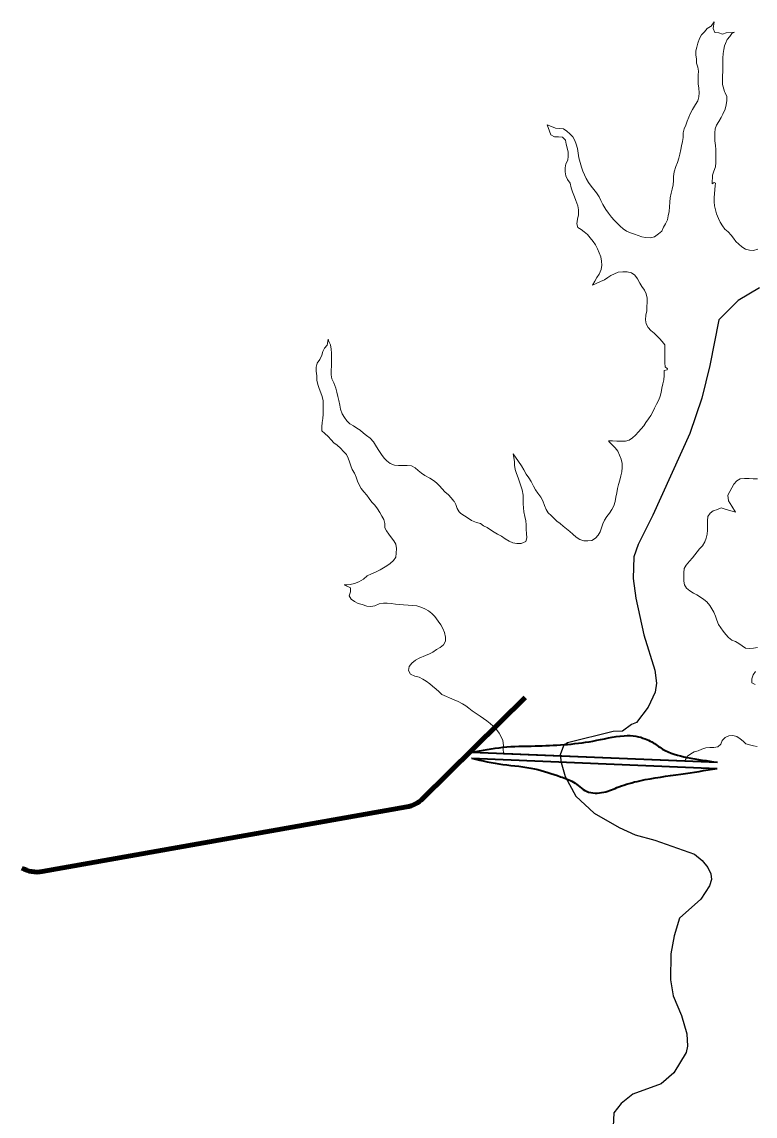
# Model space of a CAD drawing. Extents: x 553962 to 842807, y 8883888 to 9032388.
# Drawn here: x 725065 to 727448, y 8954736 to 8958293 of the extents above; entities that cross this region are included whole.
import ezdxf

# ---------------------------------------------------------------- set-up
doc = ezdxf.new("R2010")
doc.units = 0
doc.header["$LTSCALE"] = 200
for name, color, linetype, lineweight in [('24', 7, 'Continuous', 25), ('7', 7, 'Continuous', 90), ('8', 7, 'Continuous', 13)]:
    doc.layers.add(name, color=color, linetype=linetype, lineweight=lineweight)

msp = doc.modelspace()

# ---------------------------------------------------------------- linework, layer by layer
at = {"layer": '24'}
for points in [[(727461.9, 8957429.1), (727393.2, 8957387.5), (727330.4, 8957324.7), (727300.9, 8957176.3), (727274.3, 8957069.5), (727235.3, 8956955.2), (727115.7, 8956689.6), (727067.7, 8956593.8), (727054.2, 8956553.9), (727051.8, 8956483.4), (727060.3, 8956419.9), (727085.9, 8956300.9), (727122.2, 8956185.9), (727127.8, 8956143.5), (727122.6, 8956114.6), (727099.9, 8956065), (727062.7, 8956016.1), (727045.7, 8956009.6), (727016.4, 8955987.1), (726986.5, 8955986.3)], [(726986.5, 8955986.3), (726837.9, 8955949.1), (726825, 8955939.5), (726814.2, 8955910.4), (726817.4, 8955886), (726830.9, 8955839.7), (726865, 8955775.8), (726924.5, 8955721.1), (727005.9, 8955674.6), (727058.1, 8955650.9), (727121.6, 8955633), (727251.3, 8955588.1), (727276.1, 8955567.3), (727294, 8955544.8), (727304.2, 8955524), (727306.2, 8955505.6), (727299.8, 8955484.5), (727272, 8955441.5), (727202.3, 8955379.6), (727184.6, 8955322.6), (727174.2, 8955263.1), (727172.7, 8955178.9), (727182, 8955127.6), (727208.5, 8955063.5), (727226.3, 8955004), (727227.9, 8954963.8), (727223.9, 8954942.9), (727183.3, 8954876.5), (727142.8, 8954841.4), (727051, 8954807.8), (727012.2, 8954776.9), (726988.8, 8954747.1), (726986.1, 8954702)]]:
    msp.add_lwpolyline(points, dxfattribs=at)
at = {"layer": '7'}
for p, q in [((726368.3, 8955768.5), (726700.2, 8956096.9)), ((725131.3, 8955531.1), (726315.5, 8955741.1))]:
    msp.add_line(p, q, dxfattribs=at)
for centre, start, end in [((726298, 8955839.6), 280.0568, 314.6965), ((725113.8, 8955629.6), 240.7392, 280.0568)]:
    msp.add_arc(centre, 100, start, end, dxfattribs=at)
at = {"layer": '8', "lineweight": 35}
for p, q in [((726526.4, 8955899.3), (727324.5, 8955866.3)), ((726527.2, 8955919.3), (727325.3, 8955886.3)), ((726630.1, 8955915.1), (727220.9, 8955890.6))]:
    msp.add_line(p, q, dxfattribs=at)
at = {"layer": '8'}
for points in [[(726785.7, 8957953.6), (726799.5, 8957947.7), (726812.3, 8957946.5), (726824.8, 8957945.3), (726836.4, 8957937.7), (726846, 8957929.6), (726855, 8957919.6), (726861.9, 8957907.4), (726866.2, 8957895.6), (726870.1, 8957881.4), (726872.6, 8957865.9), (726875.5, 8957851.7), (726879.7, 8957835.7), (726883.7, 8957821.3), (726888.5, 8957807.5), (726893.6, 8957796), (726899.1, 8957784.3), (726906.1, 8957770.9), (726914.7, 8957759.6), (726924.2, 8957748.2), (726932.3, 8957737), (726940.6, 8957724.9), (726947, 8957712.1), (726952.8, 8957699.9), (726962.5, 8957683.2), (726971.2, 8957671.4), (726981, 8957658.1), (726990, 8957649.1), (726999.6, 8957638.7), (727008.8, 8957629.6), (727019.4, 8957620.8), (727029.9, 8957613.2), (727042.6, 8957607), (727055.4, 8957603.6), (727067.6, 8957598.4), (727079.2, 8957594.9), (727091.8, 8957591.8), (727107.9, 8957591.4), (727121.1, 8957594.8), (727133.7, 8957604), (727144.3, 8957613.4), (727149.7, 8957626.2), (727156.5, 8957636.8), (727163.4, 8957649.6), (727165.1, 8957662.3), (727168.6, 8957676.8), (727170.1, 8957692), (727170.5, 8957706.7), (727171.6, 8957721.3), (727175.1, 8957735.9), (727178.6, 8957749.4), (727181.6, 8957763.4), (727182.4, 8957777.5), (727182.8, 8957791), (727184.5, 8957805.8), (727190, 8957823), (727195.4, 8957836.2), (727200.4, 8957850.6), (727203.7, 8957863.6), (727206.2, 8957878.1), (727208.7, 8957890.8), (727211.9, 8957904.8), (727213.8, 8957917.7), (727214.4, 8957932.2), (727217.3, 8957945.2), (727222.3, 8957957.5), (727227.4, 8957970), (727233, 8957983.6), (727237.6, 8957996.4), (727243.9, 8958008.7), (727254.2, 8958024.1), (727261.3, 8958036.4), (727265.3, 8958049.8), (727265.6, 8958062.8), (727265.4, 8958077.7), (727263.1, 8958092.2), (727262.4, 8958106.9), (727262.5, 8958119.7), (727263.6, 8958132.7), (727262.1, 8958145.5), (727257.7, 8958158.6), (727257, 8958172.1), (727255.4, 8958185.7), (727255.5, 8958198.8), (727258.4, 8958211.3), (727261.8, 8958224.4), (727266.6, 8958239.6), (727273.8, 8958251.4), (727283.2, 8958260.9), (727292.3, 8958272.1), (727303.2, 8958278.3), (727304.8, 8958279.6), (727314.7, 8958293.2), (727311.5, 8958271.2), (727316.7, 8958259.1), (727330, 8958257.8), (727341.9, 8958253.7), (727354.1, 8958257.6), (727380.8, 8958260.1), (727371.9, 8958255), (727365.3, 8958245.5)], [(727365.3, 8958245.5), (727356.8, 8958235.7), (727352.1, 8958223.3), (727348.7, 8958215.2), (727346.2, 8958203.6), (727343.8, 8958190.3), (727343.5, 8958175.6), (727343.2, 8958161.7), (727342.9, 8958146.9), (727342.6, 8958131.9), (727342.3, 8958117.8), (727341.8, 8958103.5), (727342.1, 8958089.6), (727348.4, 8958067), (727350.9, 8958062.8), (727355.7, 8958050.5), (727356, 8958037.6), (727354.1, 8958023.2), (727350.2, 8958010), (727342.7, 8957993.5), (727337.2, 8957982.1), (727330.2, 8957969.5), (727322.2, 8957957.6), (727317.8, 8957945.3), (727317.1, 8957932.2), (727316.9, 8957919.4), (727316.9, 8957906.2), (727319.2, 8957891.8), (727320.4, 8957878.7), (727320.6, 8957865.3), (727320.3, 8957851.5), (727320, 8957835.8), (727318.6, 8957822.4), (727313.5, 8957807.7), (727309.9, 8957794.7), (727308.2, 8957766.3), (727314.9, 8957771.5), (727319.4, 8957768.6), (727317.8, 8957759.9), (727315.5, 8957735.1), (727315.2, 8957721.7), (727314.9, 8957708.7), (727315.5, 8957694.7), (727318.7, 8957681.8), (727322.2, 8957669.3), (727328.7, 8957653.6), (727334.2, 8957642.2), (727341.4, 8957630.3), (727350, 8957619.7), (727360.1, 8957611), (727370, 8957600.2), (727377.5, 8957590), (727385.7, 8957579.6), (727394.9, 8957571), (727404.8, 8957561.8), (727416.3, 8957554.5), (727429.9, 8957551.3), (727442.5, 8957549.8), (727456.3, 8957554.6)], [(727038.8, 8956933.5), (727049.4, 8956941.4), (727059.4, 8956949.4), (727068.7, 8956960.1), (727077.8, 8956970.2), (727086, 8956980.4), (727093, 8956991.4), (727101.6, 8957003.3), (727108.8, 8957014.1), (727115, 8957026.1), (727121.1, 8957037.1), (727127.9, 8957050.3), (727134.5, 8957064.2), (727139, 8957076), (727142.6, 8957088.9), (727144.9, 8957102.2), (727148.2, 8957116.7), (727151.5, 8957129.4), (727152.6, 8957143.8), (727152.3, 8957159.4), (727161.7, 8957162.3), (727162.8, 8957165.5), (727155.5, 8957171.7), (727154.1, 8957184.8), (727154.4, 8957200.5), (727154.7, 8957215.2), (727155, 8957229.9), (727154.1, 8957243.2), (727146.2, 8957254.1), (727137.2, 8957263.5), (727128.2, 8957272.8), (727119.3, 8957281.8), (727108.9, 8957290.5), (727100.2, 8957299.5), (727093.7, 8957311.9), (727091.2, 8957324.7), (727092.8, 8957339.3), (727096.2, 8957354), (727096.4, 8957366.8), (727096.7, 8957381.9), (727097, 8957395.5), (727094.2, 8957408.9), (727088.2, 8957420.8), (727079.5, 8957432.6), (727072.7, 8957443.8), (727065.2, 8957457.4), (727056.9, 8957470.2), (727046.4, 8957477.1), (727032.5, 8957480.7), (727017.7, 8957481.1), (727002.3, 8957479.2), (726990.8, 8957474.4), (726979.4, 8957469.1), (726969, 8957461.8), (726958.5, 8957454.7), (726945.4, 8957449.2), (726918.9, 8957437.7), (726927.2, 8957450.2), (726933.3, 8957462.2), (726940.7, 8957473.3), (726947.1, 8957488.7), (726949.3, 8957502.4), (726949.1, 8957515.6), (726946.7, 8957529.8), (726941.3, 8957542.1), (726935.8, 8957555.1), (726929.1, 8957568.8), (726921.5, 8957579.6), (726912.2, 8957591.1), (726902.6, 8957602), (726892.7, 8957610.2), (726882.1, 8957618.2), (726871.2, 8957624.7), (726868.6, 8957637.2), (726871.1, 8957652.2), (726873.5, 8957666.1), (726874.3, 8957682.1), (726871.2, 8957694.8), (726865.3, 8957712.7), (726860.4, 8957724.5), (726854.4, 8957740.7), (726850.4, 8957753.3), (726846.4, 8957768.6), (726838.4, 8957780.3), (726832.5, 8957792.8), (726831, 8957805.8), (726830.7, 8957818.5), (726832.8, 8957831.9), (726839.4, 8957844), (726840.8, 8957856.6), (726840.6, 8957870), (726837.2, 8957883.5), (726833.7, 8957896.1), (726831.1, 8957908.4), (726821.8, 8957918.6), (726809.3, 8957919.7), (726795.5, 8957920), (726783.7, 8957926.3), (726779.1, 8957938), (726772.4, 8957958.1), (726785.7, 8957953.6)], [(726212.4, 8956721.7), (726202.6, 8956731.8), (726193.2, 8956744.2), (726186.2, 8956754.7), (726176.6, 8956765.1), (726167.8, 8956775.8), (726161.1, 8956788), (726156, 8956800.3), (726151.2, 8956813.6), (726145.7, 8956825.7), (726138.1, 8956837.8), (726133.9, 8956849.6), (726130, 8956863.1), (726124.8, 8956875.4), (726119.5, 8956887.4), (726110.4, 8956896.5), (726100.3, 8956907.5), (726090, 8956916.8), (726078.6, 8956924.5), (726069.7, 8956934), (726060.1, 8956945.6), (726049.9, 8956954.7), (726039.6, 8956963.6), (726039.2, 8956976.9), (726040.5, 8956991), (726042.6, 8957004.4), (726043.7, 8957018.2), (726044, 8957034.2), (726044.2, 8957047.8), (726044.1, 8957061.7), (726041.3, 8957075.1), (726036.4, 8957087.8), (726030.9, 8957101), (726026.3, 8957114.8), (726023.4, 8957128.4), (726023.5, 8957142.9), (726021.4, 8957157.4), (726021.5, 8957170.5), (726024.8, 8957183.3), (726033.5, 8957195.9), (726039.2, 8957209.3), (726043, 8957221.5), (726048.7, 8957232.3), (726056.7, 8957242.2), (726058.9, 8957254.4), (726060.4, 8957261.7), (726062.3, 8957254.2), (726067.6, 8957243), (726069.6, 8957229.3), (726071.3, 8957216.5), (726071.4, 8957200.7), (726071.1, 8957186.2), (726070.8, 8957172.4), (726070.6, 8957162.2), (726070.5, 8957159.4), (726070.3, 8957146), (726070.2, 8957145.5), (726072.3, 8957133), (726078.4, 8957119.7), (726085.7, 8957103), (726088.9, 8957089.8), (726091.2, 8957075.1), (726094.6, 8957062.6), (726098.3, 8957047.7), (726100, 8957033.9), (726105.8, 8957018.8), (726113.5, 8957007.3), (726121.4, 8956996), (726130.7, 8956986.8), (726142.8, 8956980.3), (726153.8, 8956973), (726164.2, 8956965.7), (726175.4, 8956956.3), (726185, 8956948.2), (726197.2, 8956939.5), (726207.4, 8956928.5), (726213.8, 8956916.8), (726223.3, 8956903.2), (726233.4, 8956887), (726242, 8956875.2), (726250.6, 8956865.8), (726261.3, 8956857.6), (726276, 8956852.7), (726288.8, 8956851.4), (726302.7, 8956851.1), (726316.8, 8956850.8), (726331.2, 8956849.6), (726343.2, 8956843.2), (726352.9, 8956835.1), (726364, 8956826.4), (726374.3, 8956818.8), (726390.6, 8956809.5), (726402.6, 8956802.6), (726412.1, 8956794.4), (726422.5, 8956785), (726431.3, 8956775.1), (726440, 8956765.8), (726451.1, 8956755.8), (726460.2, 8956746), (726469.2, 8956735.7), (726469.8, 8956734.8)], [(726469.8, 8956734.8), (726475.7, 8956723.8), (726479.3, 8956711.5), (726485.8, 8956700.7), (726492, 8956695.4), (726503.2, 8956687.2), (726515.8, 8956679.6), (726526.6, 8956672.3), (726542.1, 8956665.3), (726555.2, 8956662.9), (726565.5, 8956654.8), (726577.3, 8956649.1), (726588.2, 8956642.3), (726599.3, 8956634.4), (726610.5, 8956627.4), (726623.7, 8956620.9), (726635.7, 8956612.2), (726649, 8956605.1), (726660.1, 8956599.2), (726674, 8956597.1), (726687.6, 8956597.3), (726702.4, 8956604.1), (726705.9, 8956616.4), (726705, 8956630), (726704.2, 8956643.3), (726704.3, 8956658.2), (726702.5, 8956671.7), (726699, 8956684.8), (726696.5, 8956700), (726694.9, 8956713.8), (726694.1, 8956726.5), (726693.6, 8956740.8), (726693.9, 8956755.2), (726690.7, 8956772.2), (726686.3, 8956784.6), (726682.6, 8956798.4), (726677.7, 8956811.1), (726672, 8956824.8), (726667.6, 8956838.5), (726665.4, 8956851.8), (726666, 8956864.4), (726661.6, 8956888.7), (726679.2, 8956863.6), (726688.1, 8956849.7), (726695.9, 8956837), (726704, 8956823.2), (726712, 8956811.1), (726719.8, 8956799), (726727.5, 8956783.8), (726733.9, 8956771.9), (726742, 8956760.7), (726751.1, 8956748.7), (726758.1, 8956736.5), (726763.3, 8956720.7), (726768.3, 8956708), (726775.3, 8956697.6), (726784.6, 8956688.1), (726793.7, 8956679.4), (726803.1, 8956670.3), (726814.6, 8956662.4), (726824.5, 8956654), (726835.4, 8956645.4), (726845.8, 8956636.6), (726855.5, 8956627.5), (726866.1, 8956617.8), (726878.2, 8956610.2), (726891.4, 8956606.6), (726904.6, 8956606.4), (726917.4, 8956607.4), (726929.6, 8956614.8), (726938, 8956624.2), (726943.9, 8956635.6), (726948.2, 8956648.9), (726953.1, 8956661.8), (726958.5, 8956673.3), (726966.1, 8956684.8), (726974.4, 8956696.3), (726982.2, 8956708.6), (726988.5, 8956719.8), (726993, 8956733.7), (726995.6, 8956748.4), (726998.3, 8956762), (727000.8, 8956776.5), (727003.7, 8956789.7), (727008.2, 8956803.5), (727011.6, 8956817.8), (727014.2, 8956830.2), (727015.3, 8956844.5), (727015.3, 8956858), (727012.9, 8956871.4), (727007.2, 8956885), (727001.2, 8956897.5), (726993.4, 8956908.9), (726983.8, 8956918.3), (726974.3, 8956927.1), (726971.8, 8956931.6), (726984.5, 8956931.5), (726998.6, 8956930.6), (727012.8, 8956930.3), (727026.4, 8956930.1), (727038.8, 8956933.5)], [(727455.7, 8956808.1), (727441.3, 8956808.2), (727428.7, 8956808.4), (727413.1, 8956808.7), (727399.5, 8956807.7), (727388.2, 8956801.6), (727378.8, 8956790.8), (727371.8, 8956778.4), (727365.9, 8956766.5), (727359.6, 8956754.2), (727361.3, 8956736.7), (727372.2, 8956719.4), (727384.6, 8956699.2), (727350.9, 8956709.5), (727337.9, 8956713.5), (727325.6, 8956708.6), (727311.8, 8956703.5), (727301.5, 8956696.2), (727294.7, 8956684.8), (727293.4, 8956670.8), (727293, 8956653.6), (727292.8, 8956640.8), (727292, 8956627.4), (727289.3, 8956614.9), (727284.2, 8956602.5), (727277.3, 8956590), (727267.3, 8956580.4), (727259.4, 8956570.8), (727251.9, 8956560.7), (727244, 8956550.6), (727234.2, 8956540.5), (727224, 8956527.3), (727217.8, 8956516.3), (727216.5, 8956502.4), (727216.2, 8956487.9), (727216, 8956475.3), (727218.8, 8956463.1), (727224.9, 8956452), (727235.7, 8956443.5), (727247.3, 8956435.9), (727259, 8956431.2), (727270.4, 8956423.1), (727280.7, 8956415.4), (727291.2, 8956407.7), (727300.4, 8956396.5), (727307.6, 8956385.2), (727313.2, 8956373.9), (727318.7, 8956361.5), (727323.6, 8956348.1), (727329, 8956334.5), (727336.3, 8956323.6), (727344.1, 8956312.7), (727352.2, 8956301.9), (727361.4, 8956291.8), (727371.9, 8956283.8), (727384.1, 8956279.2), (727395, 8956272), (727405.8, 8956264.4), (727417, 8956257.5), (727429.8, 8956256.7), (727442.5, 8956257.8), (727455.1, 8956259.5)], [(726630.1, 8955915.1), (726630.1, 8955915.9), (726629.3, 8955928.8), (726629.7, 8955941.4), (726628.4, 8955957.2), (726622.9, 8955969.3), (726616.1, 8955981.2), (726607.5, 8955992.6), (726596.8, 8956003.6), (726586.8, 8956012.4), (726575.7, 8956020.7), (726564.7, 8956028.4), (726553.8, 8956036.4), (726540.8, 8956045.1), (726528.4, 8956053.3), (726517.8, 8956062.2), (726507.8, 8956070.3), (726496.8, 8956076.5), (726483.3, 8956083.4), (726469.7, 8956089.6), (726430.2, 8956106.5), (726420.5, 8956116), (726411, 8956124.5), (726399.8, 8956133.6), (726390.2, 8956141.7), (726379.2, 8956150.1), (726367.5, 8956156.7), (726356.5, 8956163), (726341.5, 8956166.6), (726327.8, 8956172.7), (726321, 8956184.7), (726323.5, 8956197.9), (726331.7, 8956208.3), (726343.7, 8956218.1), (726356.1, 8956224.3), (726376.2, 8956233.2), (726389.5, 8956239.1), (726400.9, 8956244.8), (726412.9, 8956252.6), (726424.4, 8956259.6), (726435.1, 8956268.3), (726441.4, 8956279.7), (726441.2, 8956293), (726438.4, 8956308.3), (726433.2, 8956321.4), (726426.6, 8956333.6), (726418.2, 8956345.6), (726406.9, 8956359.8), (726397.6, 8956370.4), (726386.8, 8956378.3), (726374, 8956384.9), (726361.7, 8956390.6), (726348.1, 8956394.7), (726334.2, 8956396.5), (726320.4, 8956397.2), (726305.6, 8956398.1), (726292.4, 8956399.5), (726278.6, 8956400.5), (726264.7, 8956402.2), (726252.1, 8956403.1), (726239.6, 8956403.3), (726226.3, 8956401), (726212.4, 8956395.2), (726199.1, 8956393.1), (726186.1, 8956394), (726171.3, 8956398.8), (726157.8, 8956402.5), (726145.5, 8956408.9), (726134.8, 8956416.7), (726129.1, 8956427.8), (726133.2, 8956440), (726132.7, 8956453.5), (726112.3, 8956463.4), (726121.8, 8956463.4), (726132, 8956464.8), (726145.5, 8956467.5), (726160.2, 8956473.3), (726175.4, 8956481.3), (726187.3, 8956492.7), (726201.2, 8956498.8), (726216.4, 8956505.9), (726229.2, 8956512.3), (726240.4, 8956518.7), (726251.4, 8956524.7), (726262.3, 8956532.4), (726272.2, 8956541.9), (726280.3, 8956552.7), (726281.8, 8956566.2), (726282.6, 8956580.8), (726280, 8956594.9), (726274.1, 8956605.9), (726266.2, 8956616.4), (726257.2, 8956627.8), (726249.9, 8956639), (726244.1, 8956648.1), (726244.1, 8956662.3), (726241.1, 8956675.2), (726234.6, 8956686.1), (726227.7, 8956698.7), (726221, 8956710), (726212.4, 8956721.7)], [(727449.5, 8956181.3), (727441.5, 8956170.4), (727437.5, 8956157.9), (727436.8, 8956144.9), (727448.1, 8956139)], [(727454.9, 8955937.7), (727442.5, 8955939.5), (727430.1, 8955943), (727418, 8955946.2), (727408.6, 8955954.6), (727399.3, 8955963), (727388.4, 8955969.8), (727375.3, 8955973.5), (727362.5, 8955972.7), (727350.2, 8955967.3), (727341.3, 8955957.5), (727336.2, 8955945.7), (727326.8, 8955936.6), (727313.6, 8955934.1), (727300.4, 8955934.7), (727287.7, 8955932.8), (727275.1, 8955928.9)], [(727275.1, 8955928.9), (727263.1, 8955924), (727250.3, 8955920), (727238.9, 8955914.1), (727228.4, 8955905.7), (727221.5, 8955895.1), (727220.9, 8955890.6), (726630.1, 8955915.1)]]:
    msp.add_lwpolyline(points, dxfattribs=at)
at = {"layer": '8', "lineweight": 35}
for points in [[(726527.2, 8955919.3), (726628.2, 8955935.2), (726732.7, 8955939.5), (726920.3, 8955955.3), (727022, 8955972.5), (727060.7, 8955971.1), (727090.8, 8955962.5), (727112.2, 8955952.4), (727146.6, 8955929.5), (727226.8, 8955902.3), (727325.3, 8955886.3)], [(726526.4, 8955899.3), (726628.2, 8955879.4), (726731.3, 8955865.1), (726815.8, 8955839.3), (726857.3, 8955822.1), (726900.3, 8955792), (726956.1, 8955789.2), (727004.8, 8955806.3), (727073.6, 8955826.4), (727206.8, 8955847.9), (727324.5, 8955866.3)]]:
    msp.add_spline(points, degree=3, dxfattribs=at)

doc.saveas('drawing.dxf')
